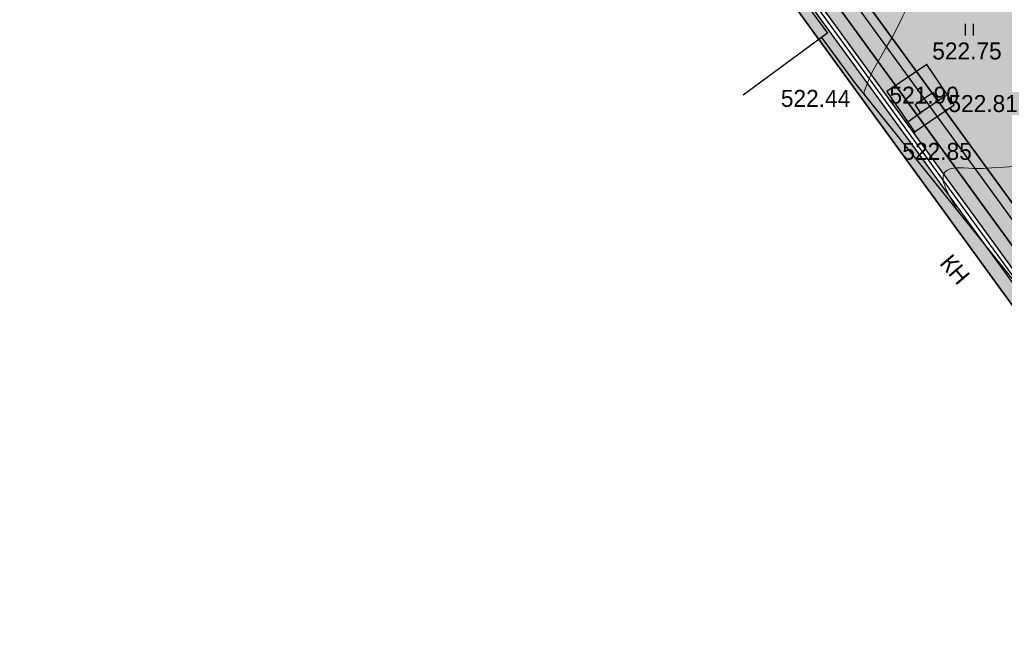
# Model space of a CAD drawing. Header units: millimetres. Extents: x 767170 to 66149698, y -983507 to 2493658.
# Tile 384 of 656: x 4587266 to 4638026, y -747657 to -715040. Entities that reach past the tile are written whole.
import ezdxf

# ---------------------------------------------------------------- set-up
doc = ezdxf.new("R2010")
doc.units = ezdxf.units.MM
for name, color, linetype in [('(004) Точки рельефа', 7, 'Continuous'), ('(004a) Точки рельефа (отк.)', 7, 'Continuous'), ('(007) Здания', 7, 'Continuous'), ('(014) Водопровод', 5, 'ИК_Водопровод -------в--------'), ('(031) Горизонтали', 42, 'Continuous'), ('(035) Откосы', 7, 'Continuous'), ('(036) Растительность', 7, 'Continuous'), ('GLUXOY OG', 7, 'Continuous'), ('latok', 6, 'Continuous')]:
    doc.layers.add(name, color=color, linetype=linetype)
doc.styles.add('COMPLEX', font='tahoma.ttf')
doc.styles.add('D-431', font='txt')
doc.styles.add('P-131', font='txt')
doc.styles.get("Standard").update_dxf_attribs({"font": 'isocpeui.ttf'})
doc.linetypes.add('GAZ_VOZDUSH', pattern='A,1,-2,["~",Standard,S=3,R=0,X=-1.5,Y=-1.5],-1,10', length=14)
doc.linetypes.add('ИК_Водопровод -------в--------', pattern='A,9,-0.6,["В",Standard,S=1.199999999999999,R=0,X=0,Y=-0.6],-1.199999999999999', length=10.8)
doc.linetypes.add('ОГРАДА_ГЛИН', pattern='A,4,["|",Standard,S=0.8,R=0,X=0,Y=-0.8],0.5,["|",Standard,S=0.8,R=0,X=0,Y=-0.8],3.5', length=8)
doc.linetypes.add('ОТКОСЫ_НЕУКР1', pattern='A,0.5,["|",Standard,S=-1.199999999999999,R=0,X=0,Y=1.199999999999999],1,["|",Standard,S=-0.5,R=0,X=0,Y=0.5],0.5', length=2)

# ---------------------------------------------------------------- blocks, each defined once
blk = doc.blocks.new('I04010')
for p, q in [((-0.4122729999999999, 0.0071460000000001), (-0.4122729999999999, 1.207145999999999)), ((0.3877269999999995, 1.207145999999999), (0.3877269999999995, 0.0071460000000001))]:
    blk.add_line(p, q)
blk = doc.blocks.new('A$C05d28b1e')
at = {"layer": '(004) Точки рельефа', "color": 0}
for p in [(-98722, -119777), (-102445, -120717)]:
    blk.add_point(p, dxfattribs=at)
at = {"layer": '(004) Точки рельефа', "color": 7, "linetype": 'ByBlock', "lineweight": -2}
for p in [(-99043, -122260), (-99360, -123261)]:
    blk.add_point(p, dxfattribs=at)
at = {"layer": '(004a) Точки рельефа (отк.)', "color": 7, "linetype": 'ByBlock', "lineweight": -2}
blk.add_point((-97729, -122155), dxfattribs=at)
at = {"layer": '(007) Здания', "ltscale": 600}
for points in [[(-110064.8491785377, -113261.1115394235), (-108344.5335199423, -112046.4894278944), (-103833.6248546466, -118162.5796121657), (-104154.4730889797, -118399.2205113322), (-108178.3958123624, -121367.0557352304)], [(-104154.4730889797, -118399.2205113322), (-102445, -120717), (-89595.00000000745, -136725), (-92340.86969943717, -138929.1745150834)]]:
    blk.add_lwpolyline(points, dxfattribs=at)
at = {"layer": '(014) Водопровод', "linetype": 'GAZ_VOZDUSH', "ltscale": 600, "flags": 128}
for points in [[(-99042.99999999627, -122260), (-99324.60348315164, -121842.1088564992), (-98414.95742182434, -121229.1274538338), (-98133.93226198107, -121643.5506326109)], [(-99706.6954365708, -122749.7339448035), (-99042.99999999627, -122260), (-97669.72793458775, -121328.7682989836)]]:
    blk.add_lwpolyline(points, dxfattribs=at)
at = {"layer": '(031) Горизонтали', "color": 42, "linetype": 'Continuous', "lineweight": 0, "ltscale": 600}
for points in [[(-101685.9417475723, -120525.3495145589), (-101601.7020151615, -120320.1755670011), (-101413.3028821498, -119953.3286643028), (-101147.2838370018, -119472.1513696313), (-100830.1843682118, -118923.9862461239), (-100488.5439642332, -118356.1758569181), (-100240.152870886, -117894.7930356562), (-99974.15777697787, -117334.8970028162), (-99669.90230016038, -116708.8974741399), (-99306.730058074, -116049.2041653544), (-98863.98466836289, -115388.2267921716), (-98321.00974867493, -114758.3750703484), (-97657.14891664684, -114192.0587155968), (-97004.18343582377, -113821.9018630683), (-96109.47670797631, -113450.1244589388), (-95033.81588215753, -113084.9008248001), (-93837.98810746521, -112734.405282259)], [(-97160.44923301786, -127300.2753834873), (-97181.08421981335, -127246.5203059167), (-97238.81455989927, -127123.8410589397), (-97356.31238232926, -126908.3489443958), (-97541.96437086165, -126580.3346285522), (-97759.12595207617, -126143.6165985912), (-97867.63975301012, -125806.4193906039), (-97882.28665864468, -125578.6834198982), (-97850.02244652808, -125445.2907987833), (-97819.23197492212, -125385.4137931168), (-97780.76608488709, -125331.7036969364), (-97689.64935719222, -125245.0314876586), (-97520.01745184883, -125160.2682964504), (-97239.33774698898, -125113.1587323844), (-96815.9260046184, -125120.4463775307), (-96331.3773460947, -125149.7348614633), (-95806.5713984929, -125145.8172256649), (-95365.16379384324, -125113.7274498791), (-94737.16371645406, -125070.7179318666), (-93958.20267783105, -125023.6977319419)], [(-101853.6559532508, -121453.6720233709), (-101864.8575150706, -121426.2722787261), (-101901.0021378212, -121352.1686671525), (-101961.2114633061, -121223.5953678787), (-101685.9417475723, -120525.3495145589)]]:
    blk.add_lwpolyline(points, dxfattribs=at)
at = {"layer": '(035) Откосы', "linetype": 'ОТКОСЫ_НЕУКР1', "ltscale": 600}
blk.add_lwpolyline([(-99360.00000000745, -123261), (-97304.6032579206, -121867.2116512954), (-98722, -119777), (-100777.3967420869, -121170.7883487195)], close=True, dxfattribs=at)
at = {"layer": '(036) Растительность', "linetype": 'Continuous', "xscale": 500, "yscale": 500, "zscale": 500}
blk.add_blockref('I04010', (-96518.75492375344, -118293.798592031), dxfattribs=at)
at = {"layer": '(004) Точки рельефа', "linetype": 'ByBlock', "char_height": 875, "attachment_point": 4, "style": 'D-431'}
for s, insert in [('522.75', (-98438.10370402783, -119093.7021893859)), ('521.90', (-100643.9851459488, -121372.6764938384)), ('522.44', (-106241.8590214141, -121537.1207215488)), ('522.85', (-99978.3073081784, -124270.3386802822))]:
    blk.add_mtext(s, dxfattribs=dict(at, insert=insert))
at = {"layer": '(004a) Точки рельефа (отк.)', "linetype": 'ByBlock', "insert": (-97604, -121805), "char_height": 875, "attachment_point": 4, "style": 'D-431'}
blk.add_mtext('522.81', dxfattribs=at)
at = {"layer": '(007) Здания', "style": 'P-131'}
blk.add_text('КН', height=880, rotation=310.4615360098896, dxfattribs=at).set_placement((-98100.19541366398, -130051.3753987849))

msp = doc.modelspace()

# ---------------------------------------------------------------- hatches: boundary and pattern name
at = {"true_color": 0xb1ab95}
h = msp.add_hatch(color=253, dxfattribs=at)
h.dxf.hatch_style = 1
edge = h.paths.add_edge_path(flags=17)
edge.add_line((4648328.855746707, -738071.1961680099), (4647915.343157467, -737503.0177003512))
edge.add_line((4647915.343157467, -737503.0177003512), (4646931.781343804, -738360.7934891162))
edge.add_line((4646931.781343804, -738360.7934891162), (4609545.139966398, -686990.4479144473))
edge.add_line((4609545.139966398, -686990.4479144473), (4554229.901150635, -602908.4459518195))
edge.add_arc((4559661.286187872, -598492.5591125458), 6999.999999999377, 211.2865698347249, 219.1121955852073, ccw=False)
edge.add_line((4553679.222112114, -602127.790796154), (4553229.880127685, -601388.3626725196))
edge.add_line((4553229.880127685, -601388.3626725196), (4533953.635743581, -572087.4818874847))
edge.add_line((4533953.635743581, -572087.4818874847), (4602632.279335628, -530361.4374201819))
edge.add_line((4602632.279335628, -530361.4374201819), (4604789.506222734, -533892.3859149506))
edge.add_line((4604789.506222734, -533892.3859149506), (4616540.260172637, -527093.0857198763))
edge.add_line((4616540.260172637, -527093.0857198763), (4614274.150422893, -523338.3539875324))
edge.add_line((4614274.150422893, -523338.3539875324), (4613999.594629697, -524427.8156292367))
edge.add_line((4613999.594629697, -524427.8156292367), (4615281.052731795, -526536.5572784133))
edge.add_line((4615281.052731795, -526536.5572784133), (4605026.085752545, -532768.3830345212))
edge.add_line((4605026.085752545, -532768.3830345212), (4603727.788720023, -530631.9315805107))
edge.add_line((4603727.788720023, -530631.9315805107), (4613982.755699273, -524400.1058244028))
edge.add_line((4613982.755699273, -524400.1058244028), (4614272.474514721, -523289.3801364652))
edge.add_line((4614272.474514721, -523289.3801364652), (4661746.18187082, -494446.4979745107))
edge.add_line((4661746.18187082, -494446.4979745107), (4666840.859182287, -503524.8294597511))
edge.add_line((4666840.859182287, -503524.8294597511), (4664029.806232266, -505186.5951910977))
edge.add_line((4664029.806232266, -505186.5951910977), (4667083.120363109, -510351.5998201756))
edge.add_line((4667083.120363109, -510351.5998201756), (4669777.965073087, -508758.5310769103))
edge.add_line((4669777.965073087, -508758.5310769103), (4723113.120156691, -603797.7628209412))
edge.add_line((4723113.120156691, -603797.7628209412), (4692488.820909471, -624059.1584787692))
edge.add_line((4692488.820909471, -624059.1584787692), (4692257.353599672, -629108.34697653))
edge.add_line((4692257.353599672, -629108.34697653), (4693613.737975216, -630946.3346518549))
edge.add_line((4693613.737975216, -630946.3346518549), (4672742.682076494, -649693.5531833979))
edge.add_line((4672742.682076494, -649693.5531833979), (4703709.994747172, -689621.1933798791))
edge.add_line((4703709.994747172, -689621.1933798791), (4657133.666540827, -729612.6465786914))
edge.add_line((4657133.666540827, -729612.6465786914), (4654266.41766559, -726274.3403928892))
edge.add_line((4654266.41766559, -726274.3403928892), (4649895.98131521, -730028.0789694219))
edge.add_line((4649895.98131521, -730028.0789694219), (4652913.131984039, -734173.7327859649))
edge.add_line((4652913.131984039, -734173.7327859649), (4654023.676054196, -733205.2142825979))
edge.add_line((4654023.676054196, -733205.2142825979), (4651482.865144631, -730246.9762134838))
edge.add_line((4651482.865144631, -730246.9762134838), (4654137.965417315, -727966.5283315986))
edge.add_line((4654137.965417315, -727966.5283315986), (4656679.313868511, -730925.3922544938))
edge.add_line((4656679.313868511, -730925.3922544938), (4704671.280522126, -689718.4409498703))
edge.add_line((4704671.280522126, -689718.4409498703), (4673694.92457155, -649779.140819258))
edge.add_line((4673694.92457155, -649779.140819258), (4694554.490352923, -631042.2431714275))
edge.add_line((4694554.490352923, -631042.2431714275), (4692967.986943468, -628892.4294711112))
edge.add_line((4692967.986943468, -628892.4294711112), (4693171.793237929, -624446.6336537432))
edge.add_line((4693171.793237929, -624446.6336537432), (4724041.970081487, -604022.5624936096))
edge.add_line((4724041.970081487, -604022.5624936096), (4662002.000876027, -493472.007208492))
edge.add_line((4662002.000876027, -493472.007208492), (4532970.036415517, -571866.0057673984))
edge.add_line((4532970.036415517, -571866.0057673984), (4608969.431378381, -687388.9866535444))
edge.add_line((4608969.431378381, -687388.9866535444), (4646815.683725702, -739390.8512276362))
edge.add_line((4646815.683725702, -739390.8512276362), (4648328.855746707, -738071.1961680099))
h.paths.add_polyline_path([(4608640.455042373, -687616.723075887), (4532407.979656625, -571739.447984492), (4662148.183164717, -492915.1553421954), (4724572.741467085, -604151.0194494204), (4693562.063139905, -624668.0480394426), (4693374.063139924, -628769.0480394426), (4695092.063140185, -631097.0480397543), (4674239.063140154, -649828.0480397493), (4705218.778735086, -689771.6799208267), (4656939.910666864, -731228.802227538), (4657460.903759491, -731835.388728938), (4654805.803486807, -734115.8366108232), (4654284.306111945, -733508.6629791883), (4653149.424892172, -734498.4061960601), (4654323.645578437, -736111.8199774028), (4659153.0916982, -731963.8409772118), (4658306.406786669, -730978.0550895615), (4706180.045844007, -689868.9034238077), (4675191.30563521, -649913.6356756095), (4696032.815517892, -631192.9565593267), (4694084.69648372, -628553.1305340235), (4694245.035468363, -625055.5232144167), (4725501.59139188, -604375.8191220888), (4662404.002169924, -491940.6645761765), (4531424.380328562, -571517.9718644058), (4608064.746454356, -688015.2618149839), (4646633.244611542, -741009.5133881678), (4648978.661244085, -738964.0480457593), (4648565.148654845, -738395.8695781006), (4646749.342229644, -739979.4556496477)])
at = {"true_color": 0x939598}
h = msp.add_hatch(color=252, dxfattribs=at)
h.dxf.hatch_style = 1
edge = h.paths.add_edge_path(flags=16)
edge.add_line((4573708.599856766, -594051.7441392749), (4561051.611738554, -601743.2505564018))
edge.add_arc((4559493.655302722, -599179.5088096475), 3000.000000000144, 211.286569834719, 301.28656983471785, ccw=False)
edge.add_line((4556929.913555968, -600737.4652454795), (4542991.899970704, -577801.3506831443))
edge.add_arc((4545555.641717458, -576243.3942473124), 2999.999999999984, 121.28656983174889, 211.2865698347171, ccw=False)
edge.add_line((4543997.685281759, -573679.6525004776), (4557535.034224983, -565453.160914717))
edge.add_arc((4559092.990660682, -568016.9026615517), 2999.999999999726, 29.088455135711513, 121.2865698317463, ccw=False)
edge.add_line((4561714.601260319, -566558.4247344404), (4569388.957600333, -580353.0619739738))
edge.add_line((4569388.957600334, -580353.0619739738), (4570361.992197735, -582102.089344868))
edge.add_line((4570361.992197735, -582102.089344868), (4572308.061392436, -585600.1440864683))
edge.add_line((4572308.061392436, -585600.1440864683), (4573281.095989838, -587349.1714573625))
edge.add_line((4573281.095989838, -587349.1714573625), (4574772.254020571, -590029.5244654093))
edge.add_arc((4572150.643420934, -591488.0023925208), 3000.000000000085, -58.71343016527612, 29.088455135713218, ccw=False)
edge = h.paths.add_edge_path(flags=16)
edge.add_line((4633053.354332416, -604862.941864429), (4641159.397596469, -619934.0224134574))
edge.add_arc((4638517.314711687, -621355.0776657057), 2999.999999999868, -61.726229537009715, 28.273770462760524, ccw=False)
edge.add_line((4639938.369963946, -623997.1605504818), (4612215.098402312, -638908.237295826))
edge.add_arc((4610794.043150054, -636266.1544110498), 2999.999999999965, 209.0884551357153, 298.27377046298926, ccw=False)
edge.add_line((4608172.432550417, -637724.6323381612), (4600663.245445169, -624226.8864046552))
edge.add_arc((4603284.856044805, -622768.4084775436), 2999.999999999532, 121.28656990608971, 209.0884551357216, ccw=False)
edge.add_line((4601726.899605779, -620204.6667327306), (4628853.315008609, -603720.2553718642))
edge.add_arc((4630411.271447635, -606283.9971166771), 2999.999999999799, 28.273770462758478, 121.2865699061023, ccw=False)
edge = h.paths.add_edge_path(flags=16)
edge.add_line((4669460.312800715, -604792.7274132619), (4664069.302379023, -595313.390776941))
edge.add_line((4664069.302379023, -595313.390776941), (4660127.255081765, -588381.8528194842))
edge.add_arc((4662735.030937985, -586898.7799676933), 3000.000000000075, 120.09939656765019, 209.6273998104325, ccw=False)
edge.add_line((4661230.526061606, -584303.3098605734), (4684657.294780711, -570723.6166562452))
edge.add_arc((4686161.799657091, -573319.0867633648), 2999.999999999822, 29.878037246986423, 120.0993965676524, ccw=False)
edge.add_line((4688763.062957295, -571824.6205566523), (4691629.684273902, -576814.2528367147))
edge.add_line((4691629.684273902, -576814.2528367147), (4694200.52510878, -581289.0505165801))
edge.add_line((4694200.52510878, -581289.0505165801), (4696126.615485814, -584641.5975251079))
edge.add_arc((4693525.35218561, -586136.0637318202), 2999.999999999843, -59.03634284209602, 29.878037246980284, ccw=False)
edge.add_line((4695068.834990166, -588708.5451859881), (4683515.030454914, -595640.8006541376))
edge.add_arc((4685058.513259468, -598213.282108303), 2999.99999999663, 120.9636571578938, 150.6005223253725)
edge.add_line((4682444.858400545, -596740.5946742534), (4679319.035210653, -602288.15539861))
edge.add_arc((4676705.380351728, -600815.4679645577), 3000.000000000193, 298.2737704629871, 330.60052232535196, ccw=False)
edge.add_line((4678126.435603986, -603457.5508493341), (4673489.143909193, -605951.7374462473))
edge.add_arc((4672068.088656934, -603309.6545614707), 3000.000000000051, 209.6273998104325, 298.2737704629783, ccw=False)
edge = h.paths.add_edge_path(flags=16)
edge.add_line((4654948.510937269, -512967.1149082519), (4659958.55160792, -521687.5763499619))
edge.add_line((4659958.55160792, -521687.5763499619), (4663442.828304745, -527752.2976934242))
edge.add_line((4663442.828304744, -527752.2976934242), (4667900.186898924, -535510.7624061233))
edge.add_arc((4665298.923598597, -537005.2286126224), 2999.999999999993, -59.41036551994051, 29.87803724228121, ccw=False)
edge.add_line((4666825.580664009, -539587.7309271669), (4658211.964145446, -544679.7064281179))
edge.add_line((4658211.964145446, -544679.7064281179), (4654139.227967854, -547087.3214866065))
edge.add_line((4654139.227967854, -547087.3214866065), (4643778.56286216, -553212.0720809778))
edge.add_line((4643778.56286216, -553212.0720809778), (4645855.991798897, -556630.6473078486))
edge.add_line((4645855.991798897, -556630.6473078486), (4654998.802432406, -551225.83648822))
edge.add_arc((4656525.460697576, -553808.3380935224), 3000.000000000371, 30.60362588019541, 120.58966109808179, ccw=False)
edge.add_line((4659107.590131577, -552281.0504369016), (4661575.016078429, -556453.7999565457))
edge.add_line((4661575.01607843, -556453.7999565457), (4664993.085523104, -554376.6783778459))
edge.add_line((4664993.085523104, -554376.6783778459), (4662551.299431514, -550246.1382742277))
edge.add_arc((4665133.801746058, -548719.4812088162), 2999.999999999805, 120.58963448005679, 210.5896344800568, ccw=False)
edge.add_line((4663607.144680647, -546136.9788942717), (4668754.20478019, -543094.2727472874))
edge.add_arc((4670280.861845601, -545676.7750618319), 2999.999999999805, 29.878037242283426, 120.58963448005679, ccw=False)
edge.add_line((4672882.125145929, -544182.3088553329), (4679098.756118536, -555002.9576799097))
edge.add_line((4679098.756118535, -555002.9576799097), (4673414.22267807, -558268.810515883))
edge.add_line((4673414.22267807, -558268.810515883), (4675492.125788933, -561688.1660341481))
edge.add_line((4675492.125788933, -561688.1660341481), (4681091.3777272, -558471.3087470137))
edge.add_line((4681091.3777272, -558471.3087470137), (4683781.471758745, -563153.678176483))
edge.add_arc((4681180.208458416, -564648.1443829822), 3000.000000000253, -59.90060343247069, 29.878037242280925, ccw=False)
edge.add_line((4682684.713334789, -567243.6144901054), (4654161.64441582, -583777.4578813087))
edge.add_line((4654161.64441582, -583777.4578813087), (4657816.03176946, -589791.0441251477))
edge.add_line((4657816.031769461, -589791.0441251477), (4656690.94620172, -590430.8935422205))
edge.add_line((4656690.946201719, -590430.8935422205), (4665866.463175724, -606564.7548048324))
edge.add_arc((4663258.687319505, -608047.8276566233), 3000.000000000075, -61.72622953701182, 29.627399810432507, ccw=False)
edge.add_line((4664679.742571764, -610689.9105413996), (4648745.3129132, -619260.3097096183))
edge.add_arc((4647324.257660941, -616618.2268248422), 2999.999999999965, 208.2737704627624, 298.27377046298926, ccw=False)
edge.add_line((4644682.174776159, -618039.2820770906), (4636159.356292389, -602193.3163340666))
edge.add_arc((4638801.43917717, -600772.2610818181), 2999.999999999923, 120.0993965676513, 208.2737704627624, ccw=False)
edge.add_line((4637296.934300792, -598176.7909746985), (4639797.859089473, -596727.0907721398))
edge.add_line((4639797.859089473, -596727.0907721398), (4637872.492395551, -593558.7461100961))
edge.add_line((4637872.49239555, -593558.7461100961), (4613410.688726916, -608423.9034968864))
edge.add_line((4613410.688726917, -608423.9034968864), (4599977.63949682, -616587.0133678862))
edge.add_arc((4598419.683057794, -614023.271623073), 2999.999999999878, 209.0884782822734, 301.28656990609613, ccw=False)
edge.add_line((4595798.073047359, -615481.7506092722), (4584604.801919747, -595361.8724216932))
edge.add_arc((4587226.412519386, -593903.3944945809), 3000.000000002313, 120.58963448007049, 209.0884551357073, ccw=False)
edge.add_line((4585699.755453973, -591320.892180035), (4596322.964269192, -585040.9377715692))
edge.add_arc((4597657.965590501, -587727.528821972), 3000.000000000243, 30.58965835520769, 116.42336694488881, ccw=False)
edge.add_line((4600240.467268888, -586200.8706804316), (4603470.693196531, -591665.1403737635))
edge.add_line((4603470.69319653, -591665.1403737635), (4606966.987318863, -589638.4587557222))
edge.add_line((4606966.987318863, -589638.4587557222), (4603703.669805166, -584198.445144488))
edge.add_arc((4606266.306638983, -582638.6719372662), 2999.999999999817, 120.589634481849, 211.3271806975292, ccw=False)
edge.add_line((4604739.649573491, -580056.1696227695), (4617056.793816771, -572784.0475478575))
edge.add_line((4617056.793816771, -572784.0475478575), (4614979.364880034, -569365.472320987))
edge.add_line((4614979.364880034, -569365.472320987), (4602568.78696696, -576702.0374617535))
edge.add_line((4602568.78696696, -576702.0374617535), (4590421.90036759, -583882.7203774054))
edge.add_line((4590421.90036759, -583882.7203774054), (4583889.807354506, -587744.1945353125))
edge.add_arc((4582363.150289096, -585161.6922207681), 2999.999999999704, 209.0884551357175, 300.5896344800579, ccw=False)
edge.add_line((4579741.539689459, -586620.1701478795), (4567029.476572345, -563770.2669771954))
edge.add_arc((4569651.087171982, -562311.789050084), 3000.000000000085, 120.0548210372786, 209.0884551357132, ccw=False)
edge.add_line((4568148.601999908, -559715.1492391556), (4585050.783397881, -549935.0954868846))
edge.add_line((4585050.783397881, -549935.0954868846), (4605655.825293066, -538012.46771726))
edge.add_arc((4607158.31046514, -540609.1075281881), 3000.000000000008, 31.28656990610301, 120.05482103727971, ccw=False)
edge.add_line((4609722.052209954, -539051.1510891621), (4612993.857033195, -544435.1672247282))
edge.add_line((4612993.857033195, -544435.1672247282), (4621966.953140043, -538982.319688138))
edge.add_line((4621966.953140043, -538982.319688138), (4618879.38854058, -533901.485554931))
edge.add_arc((4621443.130285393, -532343.5291159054), 3000.000000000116, 120.0548210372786, 211.2865699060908, ccw=False)
edge.add_line((4619940.645113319, -529746.8893049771), (4647130.072114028, -514014.3603905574))
edge.add_line((4647130.072114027, -514014.3603905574), (4650844.762464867, -511864.9413038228))
edge.add_arc((4652347.247636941, -514461.5811147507), 2999.999999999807, 29.878037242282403, 120.0548210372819, ccw=False)
edge = h.paths.add_edge_path(flags=16)
edge.add_line((4652002.441158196, -702025.6924091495), (4640386.08202173, -711565.3441646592))
edge.add_arc((4638482.144716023, -709246.9346374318), 3000.000000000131, 216.0466201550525, 309.39371673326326, ccw=False)
edge.add_line((4636056.52933503, -711012.2646415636), (4632519.83630267, -706152.7443269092))
edge.add_arc((4634945.451683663, -704387.4143227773), 2999.999999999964, 129.393716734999, 216.0466201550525, ccw=False)
edge.add_line((4633041.514377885, -702069.0047956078), (4644386.691935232, -692752.0543004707))
edge.add_arc((4646290.629241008, -695070.4638276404), 2999.999999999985, 39.39371673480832, 129.3937167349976, ccw=False)
edge.add_line((4648609.038768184, -693166.5265218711), (4652416.913379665, -697803.345576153))
edge.add_arc((4650098.503852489, -699707.2828819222), 3000.000000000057, -50.60628326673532, 39.39371673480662, ccw=False)
edge = h.paths.add_edge_path()
edge.add_arc((4693525.35218561, -586136.06373182), 7000.000000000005, 300.9636571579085, 389.8780372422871)
edge.add_line((4699594.966553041, -582648.9759166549), (4690723.46441257, -567207.2664712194))
edge.add_line((4690723.46441257, -567207.2664712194), (4661792.88113793, -516850.7818696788))
edge.add_arc((4664394.144438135, -515356.315662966), 2999.999999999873, 119.87803724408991, 209.8780372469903, ccw=False)
edge.add_line((4662899.678231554, -512755.0523626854), (4667083.12036311, -510351.5998201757))
edge.add_line((4667083.12036311, -510351.5998201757), (4665047.420608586, -506907.9978175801))
edge.add_line((4665047.420608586, -506907.9978175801), (4660444.369459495, -509552.5222639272))
edge.add_arc((4658949.903252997, -506951.2589635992), 3000.000000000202, 228.6798708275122, 299.8780372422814, ccw=False)
edge.add_arc((4652347.247637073, -514461.5811149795), 7000.000000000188, 48.67987082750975, 120.0548210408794)
edge.add_line((4648841.448901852, -508402.7548897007), (4561750.141290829, -558796.1124013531))
edge.add_line((4561750.141290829, -558796.1124013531), (4541368.217889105, -571181.9733323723))
edge.add_line((4541368.217889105, -571181.9733323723), (4536625.295655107, -574064.1927401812))
edge.add_line((4536625.295655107, -574064.1927401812), (4553229.880127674, -601388.362672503))
edge.add_line((4553229.880127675, -601388.362672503), (4553679.222112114, -602127.7907961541))
edge.add_arc((4559661.286187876, -598492.5591125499), 6999.999999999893, 211.2865698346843, 301.286569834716)
edge.add_line((4563296.517871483, -604474.6231883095), (4575214.601322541, -597232.1406571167))
edge.add_arc((4576772.557758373, -599795.8824038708), 3000.000000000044, 29.08845513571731, 121.28656983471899, ccw=False)
edge.add_line((4579394.16835801, -598337.4044767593), (4581112.522806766, -601426.1425049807))
edge.add_arc((4578490.912207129, -602884.6204320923), 2999.999999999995, -60.91154486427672, 29.088455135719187, ccw=False)
edge.add_line((4579949.390134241, -605506.2310317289), (4577327.779534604, -606964.7089588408))
edge.add_line((4577327.779534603, -606964.7089588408), (4594829.514659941, -638424.0361544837))
edge.add_line((4594829.514659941, -638424.0361544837), (4596768.681272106, -637345.221588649))
edge.add_arc((4598227.159199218, -639966.8321882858), 2999.999999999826, 15.949142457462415, 119.08845513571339, ccw=False)
edge.add_line((4601111.677144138, -639142.4801849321), (4606747.372759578, -658886.9876102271))
edge.add_line((4606747.372759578, -658886.9876102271), (4627182.732736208, -709015.8008024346))
edge.add_line((4627182.732736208, -709015.8008024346), (4652438.153989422, -743717.4928937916))
edge.add_arc((4650012.53860846, -745482.8228979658), 2999.999999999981, -46.41797687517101, 36.04662015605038, ccw=False)
edge.add_line((4652080.715498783, -747655.9874914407), (4660849.128155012, -739311.1854111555))
edge.add_arc((4658780.920551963, -737138.0500470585), 2999.999999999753, 216.0466201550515, 313.5828328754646, ccw=False)
edge.add_line((4656355.30517097, -738903.3800511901), (4641951.017723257, -719111.4651663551))
edge.add_arc((4644376.63310425, -717346.1351622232), 2999.999999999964, 129.3937167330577, 216.0466201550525, ccw=False)
edge.add_line((4642472.695798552, -715027.7256349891), (4683909.141664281, -681006.4269511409))
edge.add_line((4683909.141664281, -681006.4269511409), (4685174.861241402, -682548.1954360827))
edge.add_line((4685174.861241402, -682548.1954360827), (4688272.077266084, -680012.2950698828))
edge.add_line((4688272.077266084, -680012.2950698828), (4670497.967197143, -658368.9006177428))
edge.add_line((4670497.967197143, -658368.9006177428), (4640358.643776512, -683120.0852374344))
edge.add_line((4640358.643776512, -683120.0852374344), (4642262.58108223, -685438.4947645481))
edge.add_arc((4639944.171555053, -687342.4320703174), 2999.999999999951, -50.60628326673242, 39.39371673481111, ccw=False)
edge.add_line((4641848.108860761, -689660.8415975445), (4632949.524449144, -696968.587114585))
edge.add_arc((4631045.587143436, -694650.1775873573), 3000.000000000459, 202.1786080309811, 309.3937167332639, ccw=False)
edge.add_line((4628267.552370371, -695782.6628188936), (4612318.025081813, -656657.7893214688))
edge.add_arc((4615096.059854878, -655525.3040899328), 3000.000000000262, 165.4416731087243, 202.178608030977, ccw=False)
edge.add_line((4612192.383096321, -654771.2077553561), (4615276.990371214, -642893.8095467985))
edge.add_arc((4618180.66712977, -643647.905881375), 2999.999999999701, 118.2737704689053, 165.4416731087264, ccw=False)
edge.add_line((4616759.611877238, -641005.8229967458), (4679510.665953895, -607254.9079454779))
edge.add_arc((4675247.5001963, -599328.6592915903), 8999.999999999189, 298.2737704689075, 330.6005223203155)
edge.add_line((4683088.464772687, -603746.721594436), (4685410.254615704, -599626.1206012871))
edge.add_arc((4688023.909474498, -601098.8080355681), 2999.999999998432, 120.96365715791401, 150.6005223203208, ccw=False)
edge.add_line((4686480.426669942, -598526.3265814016), (4697126.812062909, -592138.5204582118))
at = {"true_color": 0x7abf6e, "transparency": 33554687}
h = msp.add_hatch(color=83, dxfattribs=at)
h.dxf.hatch_style = 1
edge = h.paths.add_edge_path()
edge.add_arc((4598227.159199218, -639966.8321882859), 3000.000000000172, 15.94914245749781, 119.0884551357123)
edge.add_line((4596768.681272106, -637345.221588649), (4594829.514659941, -638424.0361544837))
edge.add_line((4594829.514659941, -638424.0361544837), (4577327.779534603, -606964.7089588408))
edge.add_line((4577327.779534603, -606964.7089588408), (4579949.390134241, -605506.231031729))
edge.add_arc((4578490.912207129, -602884.6204320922), 2999.999999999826, 299.0884551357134, 389.0884551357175)
edge.add_line((4581112.522806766, -601426.1425049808), (4579394.168358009, -598337.4044767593))
edge.add_arc((4576772.557758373, -599795.8824038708), 2999.999999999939, 29.08845513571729, 121.286569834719)
edge.add_line((4575214.601322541, -597232.1406571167), (4563296.517871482, -604474.6231883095))
edge.add_arc((4559661.286187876, -598492.5591125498), 7000.000000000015, 219.1121955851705, 301.28656983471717, ccw=False)
edge.add_line((4554229.901150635, -602908.4459518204), (4609545.139966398, -686990.4479144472))
edge.add_line((4609545.139966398, -686990.4479144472), (4646931.781343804, -738360.7934891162))
edge.add_line((4646931.781343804, -738360.7934891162), (4647915.343157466, -737503.0177003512))
edge.add_line((4647915.343157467, -737503.0177003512), (4627182.732736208, -709015.8008024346))
edge.add_line((4627182.732736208, -709015.8008024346), (4606747.372759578, -658886.9876102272))
edge.add_line((4606747.372759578, -658886.9876102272), (4601111.677144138, -639142.4801849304))

# ---------------------------------------------------------------- next in the draw order: block references
at = {"color": 5, "lineweight": 50}
msp.add_blockref('A$C05d28b1e', (4732748.063139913, -597565.0480394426), dxfattribs=at)

# ---------------------------------------------------------------- next in the draw order: linework, layer by layer
for points in [[(4649025.23826232, -738923.4276820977), (4646633.244611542, -741009.5133881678), (4608064.746454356, -688015.2618149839), (4531424.380328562, -571517.9718644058), (4662404.002169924, -491940.6645761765), (4725501.59139188, -604375.8191220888), (4694245.035468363, -625055.5232144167), (4694084.69648372, -628553.1305340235), (4696032.815517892, -631192.9565593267), (4675191.30563521, -649913.6356756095), (4706180.045844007, -689868.9034238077), (4658306.406786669, -730978.0550895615), (4659153.0916982, -731963.8409772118), (4654323.645578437, -736111.8199774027)], [(4531424.380328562, -571517.9718644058), (4608064.746454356, -688015.2618149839), (4646633.244611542, -741009.5133881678), (4648978.661244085, -738964.0480457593), (4648565.148654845, -738395.8695781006), (4646749.342229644, -739979.4556496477), (4608640.455042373, -687616.723075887), (4532407.979656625, -571739.447984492)], [(4627182.732736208, -709015.8008024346), (4652438.153989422, -743717.4928937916)]]:
    msp.add_lwpolyline(points)
msp.add_lwpolyline([(4532970.036415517, -571866.0057673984), (4608969.431378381, -687388.9866535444), (4646815.683725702, -739390.8512276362), (4648328.855746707, -738071.1961680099), (4647915.343157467, -737503.0177003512), (4646931.781343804, -738360.7934891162), (4609545.139966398, -686990.4479144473), (4554229.901150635, -602908.4459518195, -0.0341590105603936)], format="xyb")
msp.add_lwpolyline([(4601111.677144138, -639142.4801849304, 0.4830922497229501), (4596768.681272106, -637345.221588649), (4594829.514659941, -638424.0361544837), (4577327.779534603, -606964.7089588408), (4579949.390134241, -605506.231031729, 0.4142135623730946), (4581112.522806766, -601426.1425049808), (4579394.16835801, -598337.4044767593, 0.4254953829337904), (4575214.601322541, -597232.1406571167), (4563296.517871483, -604474.6231883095, -0.3747521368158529), (4554229.901150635, -602908.4459518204), (4609545.139966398, -686990.4479144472), (4646931.781343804, -738360.7934891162), (4647915.343157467, -737503.0177003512), (4627182.732736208, -709015.8008024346), (4606747.372759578, -658886.9876102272)], format="xyb", close=True)
at = {"layer": 'GLUXOY OG', "color": 1, "linetype": 'ОГРАДА_ГЛИН', "lineweight": 30, "ltscale": 400}
for points in [[(4589179.651432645, -657307.5054584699), (4608969.431378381, -687388.9866535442), (4646815.683725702, -739390.8512276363)], [(4646749.342229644, -739979.4556496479), (4608640.455042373, -687616.723075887), (4588845.481191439, -657527.3468783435)]]:
    msp.add_lwpolyline(points, dxfattribs=at)
at = {"layer": 'GLUXOY OG', "color": 1, "lineweight": 30, "ltscale": 400}
msp.add_lwpolyline([(4589305.453016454, -657862.628991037), (4608804.943210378, -687502.8548647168), (4646782.512977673, -739685.153438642)], dxfattribs=at)
at = {"layer": 'latok', "color": 6, "lineweight": 30, "ltscale": 500}
for points in [[(4647915.343157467, -737503.0177003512), (4627182.732736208, -709015.8008024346), (4606733.282704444, -658813.2589884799), (4601111.677143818, -639142.4801838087, 0.4830922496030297), (4596768.681272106, -637345.221588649), (4594829.514659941, -638424.0361544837), (4577327.779534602, -606964.7089588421), (4563280.441558, -614779.6500398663)], [(4647511.073927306, -737797.2393677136), (4626742.640859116, -709260.801098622), (4606259.987202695, -658976.7457792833), (4600630.924099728, -639279.8719979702, 0.4830922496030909), (4597011.760926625, -637782.1566885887), (4594635.65921452, -639104.0509089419), (4577133.92408918, -607644.7237133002), (4563523.521212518, -615216.5851398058)]]:
    msp.add_lwpolyline(points, format="xyb", dxfattribs=at)

# ---------------------------------------------------------------- next in the draw order: texts
at = {"insert": (3944978.03160606, -720417.035811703), "char_height": 1941.33758365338, "width": 89869.92221686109, "attachment_point": 1, "style": 'COMPLEX'}
msp.add_mtext('\\pi7550.84882;{\\fTahoma|b1|i0|c204|p34;Yer ishlarining kartogrammasi birinchi bosqichda smeta \\P\\pi1574.29308;hujjatlariga kiritilganligi sababli bu bosqichda smeta hujjatlarida \\P\\pi32037.25658;hisobga olinnmaydi}', dxfattribs=at)

doc.saveas('drawing.dxf')
